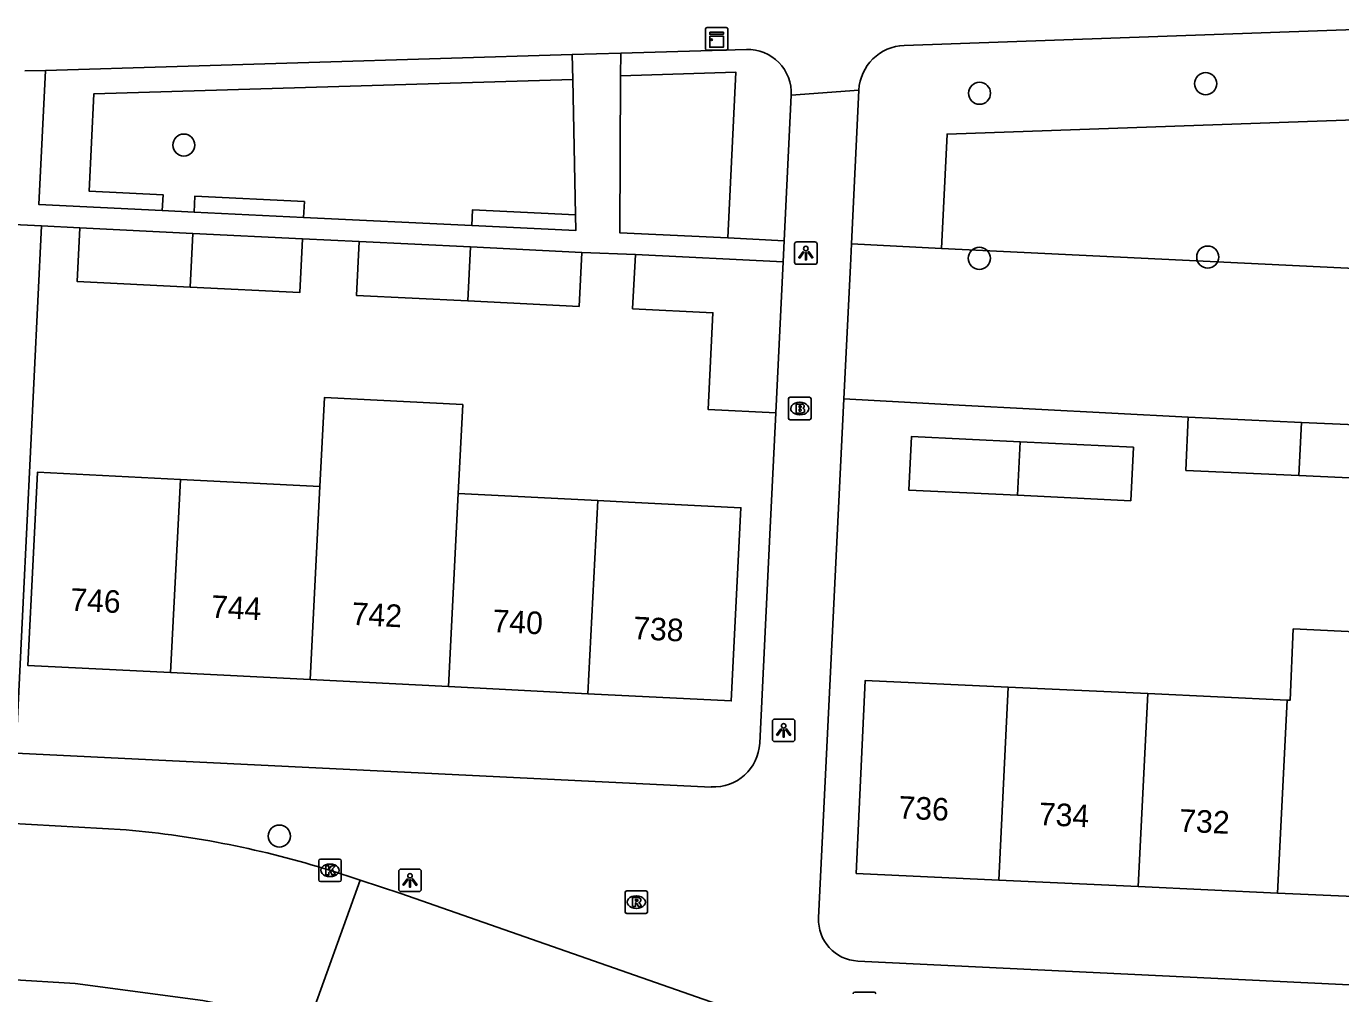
# Model space of a CAD drawing. Extents: x 161253 to 161848, y 384872 to 385383.
# Drawn here: x 161722.7 to 161781, y 385313.9 to 385356.8 of the extents above; entities that cross this region are included whole.
import ezdxf

# ---------------------------------------------------------------- set-up
doc = ezdxf.new("R2010")
doc.units = 0
for name, color, linetype in [('IMGEO_Boom', 7, 'Continuous'), ('IMGEO_Brandkraan', 7, 'Continuous'), ('IMGEO_Groenvoorziening', 7, 'Continuous'), ('IMGEO_Haag', 7, 'Continuous'), ('IMGEO_Kast', 7, 'Continuous'), ('IMGEO_Kolk', 7, 'Continuous'), ('IMGEO_Lichtpunt', 7, 'Continuous'), ('IMGEO_Muur', 7, 'Continuous'), ('IMGEO_Pand', 7, 'Continuous'), ('IMGEO_Pand_nummerreeks', 7, 'Continuous'), ('IMGEO_Rijbaan_lokaal_open', 7, 'Continuous'), ('IMGEO_Rioolput', 7, 'Continuous'), ('IMGEO_Voetpad_open', 7, 'Continuous')]:
    doc.layers.add(name, color=color, linetype=linetype)

msp = doc.modelspace()

# ---------------------------------------------------------------- linework, layer by layer
at = {"layer": 'IMGEO_Boom'}
for centre in [(161774.991, 385354.29), (161764.961, 385353.866), (161729.668, 385351.564), (161775.085, 385346.598), (161764.953, 385346.544), (161733.904, 385320.919)]:
    msp.add_circle(centre, 0.489, dxfattribs=at)
at = {"layer": 'IMGEO_Brandkraan'}
for p, q in [((161756.486, 385339.456), (161756.486, 385340.308)), ((161756.561, 385340.382), (161757.413, 385340.382)), ((161756.974, 385340.162), (161756.999, 385340.162)), ((161757.487, 385340.308), (161757.487, 385339.456)), ((161756.997, 385339.602), (161756.972, 385339.602)), ((161757.413, 385339.382), (161756.561, 385339.382)), ((161759.429, 385314.004), (161760.281, 385314.004))]:
    msp.add_line(p, q, dxfattribs=at)
for points in [[(161756.486, 385339.456), (161756.486, 385340.308)], [(161756.561, 385340.382), (161757.413, 385340.382)], [(161756.834, 385340.082), (161756.834, 385339.682), (161757.047, 385339.682)], [(161757.065, 385340.082), (161756.834, 385340.082)], [(161757.487, 385340.308), (161757.487, 385339.456)], [(161757.013, 385340.001), (161756.959, 385340.001), (161756.959, 385339.925)], [(161756.959, 385339.925), (161757.012, 385339.925)], [(161757.021, 385339.849), (161756.959, 385339.849), (161756.959, 385339.768)], [(161756.959, 385339.768), (161757.021, 385339.768)], [(161757.413, 385339.382), (161756.561, 385339.382)], [(161759.429, 385314.004), (161760.281, 385314.004)]]:
    msp.add_lwpolyline(points, dxfattribs=at)
for centre, radius, start, end in [((161756.563, 385340.306), 0.0765, 91.55205, 178.44795), ((161756.563, 385340.306), 0.0765, 91.55205, 178.44795), ((161757.069, 385339.937), 0.145, 59.4692, 91.53667), ((161757.094, 385339.984), 0.0922, 285.51372, 58.15012), ((161757.411, 385340.306), 0.0765, 1.55205, 88.44795), ((161757.411, 385340.306), 0.0765, 1.55205, 88.44795), ((161757.014, 385339.963), 0.0379, 267.82845, 90.93552), ((161757.022, 385339.808), 0.0404, 269.87594, 90.50774), ((161757.053, 385339.933), 0.251, 268.66757, 293.53466), ((161757.099, 385339.792), 0.105, 301.31148, 78.98903), ((161756.563, 385339.458), 0.0765, 181.55205, 268.44795), ((161756.563, 385339.458), 0.0765, 181.55205, 268.44795), ((161757.411, 385339.458), 0.0765, 271.55205, 358.44795), ((161757.411, 385339.458), 0.0765, 271.55205, 358.44795), ((161759.431, 385313.928), 0.0765, 91.55205, 178.44795), ((161759.431, 385313.928), 0.0765, 91.55205, 178.44795), ((161760.279, 385313.928), 0.0765, 1.55205, 88.44795), ((161760.279, 385313.928), 0.0765, 1.55205, 88.44795)]:
    msp.add_arc(centre, radius, start, end, dxfattribs=at)
for centre, major_axis, ratio, start_param, end_param in [((161756.973, 385339.882), (-0.387, 0.002), 0.722429, 4.712389, 7.853982), ((161756.998, 385339.882), (-0.39, 0.002), 0.717154, 1.570796, 4.712389)]:
    msp.add_ellipse(centre, major_axis=major_axis, ratio=ratio, start_param=start_param, end_param=end_param, dxfattribs=at)
at = {"layer": 'IMGEO_Groenvoorziening'}
for points in [[(161793.503, 385345.516), (161792.985, 385353.084), (161763.52, 385352.051), (161763.273, 385346.984)], [(161763.273, 385346.984), (161759.278, 385347.179)], [(161793.503, 385345.516), (161763.273, 385346.984)], [(161758.943, 385340.315), (161764.054, 385340.038), (161774.222, 385339.495)]]:
    msp.add_lwpolyline(points, dxfattribs=at)
at = {"layer": 'IMGEO_Haag'}
for points in [[(161749.039, 385354.639), (161754.154, 385354.792), (161753.797, 385347.445)], [(161728.711, 385348.665), (161728.745, 385349.364), (161725.466, 385349.523), (161725.682, 385353.843), (161746.921, 385354.476)], [(161734.982, 385348.36), (161735.016, 385349.059), (161730.153, 385349.295), (161730.119, 385348.597)], [(161747.038, 385348.474), (161742.473, 385348.696), (161742.439, 385347.997)]]:
    msp.add_lwpolyline(points, dxfattribs=at)
at = {"layer": 'IMGEO_Kast'}
for p, q in [((161752.803, 385355.852), (161752.803, 385356.693)), ((161752.803, 385356.693), (161752.803, 385355.852)), ((161752.878, 385356.777), (161753.719, 385356.777)), ((161753.719, 385356.777), (161752.878, 385356.777)), ((161753.803, 385356.702), (161753.803, 385355.861)), ((161753.803, 385355.861), (161753.803, 385356.702)), ((161753.728, 385355.777), (161752.887, 385355.777)), ((161752.887, 385355.777), (161753.728, 385355.777))]:
    msp.add_line(p, q, dxfattribs=at)
for points in [[(161752.998, 385356.567), (161753.598, 385356.567), (161753.598, 385356.482), (161752.998, 385356.482), (161752.998, 385356.567)], [(161752.998, 385356.392), (161753.598, 385356.392), (161753.598, 385355.903), (161752.998, 385355.903), (161752.998, 385356.392)]]:
    msp.add_lwpolyline(points, dxfattribs=at)
msp.add_circle((161753.082, 385356.241), 0.0377, dxfattribs=at)
for centre, start, end in [((161752.881, 385356.699), 92.4484, 184.28452), ((161752.881, 385356.699), 92.4484, 184.28452), ((161753.725, 385356.699), 2.4484, 94.28452), ((161753.725, 385356.699), 2.4484, 94.28452), ((161752.881, 385355.855), 182.4484, 274.28452), ((161752.881, 385355.855), 182.4484, 274.28452), ((161753.725, 385355.855), 272.4484, 4.28452), ((161753.725, 385355.855), 272.4484, 4.28452)]:
    msp.add_arc(centre, 0.0779, start, end, dxfattribs=at)
at = {"layer": 'IMGEO_Kolk'}
for p, q in [((161735.65, 385318.976), (161735.65, 385319.828)), ((161735.725, 385319.902), (161736.577, 385319.902)), ((161736.138, 385319.682), (161736.163, 385319.682)), ((161736.651, 385319.828), (161736.651, 385318.976)), ((161736.161, 385319.122), (161736.136, 385319.122)), ((161736.577, 385318.902), (161735.725, 385318.902))]:
    msp.add_line(p, q, dxfattribs=at)
for points in [[(161735.65, 385318.976), (161735.65, 385319.828)], [(161735.725, 385319.902), (161736.577, 385319.902)], [(161736.651, 385319.828), (161736.651, 385318.976)], [(161735.971, 385319.602), (161736.094, 385319.602), (161736.094, 385319.451), (161736.224, 385319.602), (161736.388, 385319.602), (161736.242, 385319.451), (161736.395, 385319.202), (161736.243, 385319.202), (161736.158, 385319.366), (161736.094, 385319.299), (161736.094, 385319.202), (161735.971, 385319.202), (161735.971, 385319.602)], [(161736.577, 385318.902), (161735.725, 385318.902)]]:
    msp.add_lwpolyline(points, dxfattribs=at)
for centre, start, end in [((161735.727, 385319.826), 91.55205, 178.44795), ((161735.727, 385319.826), 91.55205, 178.44795), ((161736.575, 385319.826), 1.55205, 88.44795), ((161736.575, 385319.826), 1.55205, 88.44795), ((161735.727, 385318.978), 181.55205, 268.44795), ((161735.727, 385318.978), 181.55205, 268.44795), ((161736.575, 385318.978), 271.55205, 358.44795), ((161736.575, 385318.978), 271.55205, 358.44795)]:
    msp.add_arc(centre, 0.0765, start, end, dxfattribs=at)
for centre, major_axis, ratio, start_param, end_param in [((161736.137, 385319.402), (-0.387, 0.002), 0.722429, 4.712389, 7.853982), ((161736.162, 385319.402), (-0.39, 0.002), 0.717154, 1.570796, 4.712389)]:
    msp.add_ellipse(centre, major_axis=major_axis, ratio=ratio, start_param=start_param, end_param=end_param, dxfattribs=at)
at = {"layer": 'IMGEO_Lichtpunt'}
for p, q in [((161756.759, 385347.179), (161756.759, 385346.372)), ((161756.759, 385347.179), (161756.759, 385346.372)), ((161757.661, 385347.274), (161756.853, 385347.274)), ((161757.661, 385347.274), (161756.853, 385347.274)), ((161757.755, 385346.372), (161757.755, 385347.179)), ((161757.755, 385346.372), (161757.755, 385347.179)), ((161756.853, 385346.278), (161757.661, 385346.278)), ((161756.853, 385346.278), (161757.661, 385346.278)), ((161756.676, 385326.109), (161755.868, 385326.109)), ((161756.676, 385326.109), (161755.868, 385326.109)), ((161755.774, 385326.014), (161755.774, 385325.207)), ((161755.774, 385326.014), (161755.774, 385325.207)), ((161756.77, 385325.207), (161756.77, 385326.014)), ((161756.77, 385325.207), (161756.77, 385326.014)), ((161755.868, 385325.113), (161756.676, 385325.113)), ((161755.868, 385325.113), (161756.676, 385325.113)), ((161739.2, 385319.363), (161739.2, 385318.556)), ((161739.2, 385319.363), (161739.2, 385318.556)), ((161740.102, 385319.458), (161739.294, 385319.458)), ((161740.102, 385319.458), (161739.294, 385319.458)), ((161740.196, 385318.556), (161740.196, 385319.363)), ((161740.196, 385318.556), (161740.196, 385319.363)), ((161739.294, 385318.462), (161740.102, 385318.462)), ((161739.294, 385318.462), (161740.102, 385318.462))]:
    msp.add_line(p, q, dxfattribs=at)
for points in [[(161757.133, 385346.843), (161757.172, 385346.815), (161756.984, 385346.553), (161756.946, 385346.58), (161757.133, 385346.843)], [(161757.235, 385346.795), (161757.282, 385346.795), (161757.282, 385346.473), (161757.235, 385346.473), (161757.235, 385346.795)], [(161757.345, 385346.815), (161757.383, 385346.842), (161757.57, 385346.58), (161757.531, 385346.552), (161757.345, 385346.815)], [(161756.148, 385325.678), (161756.187, 385325.65), (161755.999, 385325.388), (161755.961, 385325.415), (161756.148, 385325.678)], [(161756.25, 385325.63), (161756.297, 385325.63), (161756.297, 385325.308), (161756.25, 385325.308), (161756.25, 385325.63)], [(161756.36, 385325.65), (161756.398, 385325.677), (161756.585, 385325.415), (161756.546, 385325.387), (161756.36, 385325.65)], [(161739.574, 385319.027), (161739.613, 385318.999), (161739.425, 385318.737), (161739.387, 385318.764), (161739.574, 385319.027)], [(161739.676, 385318.979), (161739.723, 385318.979), (161739.723, 385318.657), (161739.676, 385318.657), (161739.676, 385318.979)], [(161739.786, 385318.999), (161739.824, 385319.026), (161740.011, 385318.764), (161739.972, 385318.736), (161739.786, 385318.999)]]:
    msp.add_lwpolyline(points, dxfattribs=at)
for centre in [(161757.258, 385346.977), (161756.273, 385325.812), (161739.699, 385319.161)]:
    msp.add_circle(centre, 0.0994, dxfattribs=at)
for centre, start, end in [((161756.853, 385347.179), 90, 180), ((161756.853, 385347.179), 90, 180), ((161757.661, 385347.179), 0, 90), ((161757.661, 385347.179), 0, 90), ((161756.853, 385346.372), 180, 270), ((161756.853, 385346.372), 180, 270), ((161757.661, 385346.372), 270, 0), ((161757.661, 385346.372), 270, 360), ((161755.868, 385326.014), 90, 180), ((161755.868, 385326.014), 90, 180), ((161756.676, 385326.014), 0, 90), ((161756.676, 385326.014), 0, 90), ((161755.868, 385325.207), 180, 270), ((161755.868, 385325.207), 180, 270), ((161756.676, 385325.207), 270, 0), ((161756.676, 385325.207), 270, 360), ((161739.294, 385319.363), 90, 180), ((161739.294, 385319.363), 90, 180), ((161740.102, 385319.363), 0, 90), ((161740.102, 385319.363), 0, 90), ((161739.294, 385318.556), 180, 270), ((161739.294, 385318.556), 180, 270), ((161740.102, 385318.556), 270, 0), ((161740.102, 385318.556), 270, 360)]:
    msp.add_arc(centre, 0.0946, start, end, dxfattribs=at)
at = {"layer": 'IMGEO_Muur'}
msp.add_lwpolyline([(161755.924, 385339.692), (161755.662, 385334.299)], dxfattribs=at)
at = {"layer": 'IMGEO_Pand'}
for points in [[(161729.948, 385345.271), (161724.933, 385345.521), (161725.052, 385347.902)], [(161725.052, 385347.902), (161730.069, 385347.651)], [(161729.948, 385345.271), (161730.069, 385347.651)], [(161730.069, 385347.651), (161734.933, 385347.408)], [(161734.933, 385347.408), (161734.814, 385345.028), (161729.948, 385345.271)], [(161742.269, 385344.654), (161737.321, 385344.901), (161737.441, 385347.294)], [(161737.441, 385347.294), (161742.39, 385347.047)], [(161742.269, 385344.654), (161742.39, 385347.047)], [(161747.316, 385346.801), (161747.197, 385344.408), (161742.269, 385344.654)], [(161742.39, 385347.047), (161747.316, 385346.801)], [(161755.924, 385339.692), (161752.927, 385339.838), (161753.136, 385344.129), (161749.573, 385344.309), (161749.695, 385346.715)], [(161749.695, 385346.715), (161756.248, 385346.384)], [(161756.248, 385346.384), (161755.924, 385339.692)], [(161741.837, 385336.115), (161742.036, 385340.057), (161735.9, 385340.367), (161735.701, 385336.425)], [(161779.117, 385336.914), (161774.115, 385337.14), (161774.222, 385339.495)], [(161774.222, 385339.495), (161779.237, 385339.268)], [(161779.237, 385339.268), (161779.117, 385336.914)], [(161786.764, 385338.926), (161786.658, 385336.573), (161783.93, 385336.696), (161779.117, 385336.914)], [(161779.237, 385339.268), (161784.036, 385339.05)], [(161766.643, 385336.034), (161761.825, 385336.265), (161761.939, 385338.64), (161766.758, 385338.409)], [(161766.758, 385338.409), (161771.784, 385338.168), (161771.67, 385335.793), (161766.643, 385336.034)], [(161766.758, 385338.409), (161766.643, 385336.034)], [(161729.078, 385328.172), (161722.742, 385328.493), (161722.995, 385333.487), (161723.176, 385337.059), (161729.514, 385336.738)], [(161729.078, 385328.172), (161729.514, 385336.738)], [(161729.514, 385336.738), (161735.701, 385336.425)], [(161735.701, 385336.425), (161735.266, 385327.859)], [(161741.404, 385327.549), (161741.837, 385336.115)], [(161741.837, 385336.115), (161748.024, 385335.802)], [(161748.024, 385335.802), (161749.388, 385335.733), (161754.381, 385335.48), (161753.948, 385326.914), (161747.592, 385327.236)], [(161747.592, 385327.236), (161748.024, 385335.802)], [(161778.178, 385318.394), (161781.911, 385318.22), (161781.826, 385316.4), (161788.498, 385316.088), (161789.079, 385328.549), (161783.08, 385328.829), (161783.131, 385329.911), (161778.88, 385330.109), (161778.733, 385326.946), (161778.612, 385326.952)], [(161735.266, 385327.859), (161729.078, 385328.172)], [(161735.266, 385327.859), (161741.404, 385327.549)], [(161766.234, 385327.529), (161759.894, 385327.824), (161759.495, 385319.264), (161765.822, 385318.969)], [(161747.592, 385327.236), (161741.404, 385327.549)], [(161766.234, 385327.529), (161765.822, 385318.969)], [(161772.422, 385327.24), (161766.234, 385327.529)], [(161772.422, 385327.24), (161772, 385318.682)], [(161778.612, 385326.952), (161772.422, 385327.24)], [(161778.612, 385326.952), (161778.178, 385318.394)], [(161765.822, 385318.969), (161772, 385318.682)], [(161772, 385318.682), (161778.178, 385318.394)]]:
    msp.add_lwpolyline(points, dxfattribs=at)
at = {"layer": 'IMGEO_Rijbaan_lokaal_open'}
for points in [[(161692.318, 385323.006), (161721.855, 385321.499), (161727.107, 385321.198)], [(161736.151, 385319.402), (161737.495, 385318.967)], [(161735.132, 385312.431), (161737.495, 385318.967)], [(161737.495, 385318.967), (161739.3, 385318.374), (161757.612, 385311.967), (161759.283, 385311.353)], [(161735.132, 385312.431), (161734.373, 385312.669), (161731.466, 385313.432), (161730.509, 385313.623), (161724.841, 385314.378), (161721.935, 385314.567), (161720.287, 385314.65), (161717.671, 385314.779), (161691.971, 385316.06)]]:
    msp.add_lwpolyline(points, dxfattribs=at)
msp.add_arc((161723.296, 385278.338), 43.029, 72.61737, 84.91875, dxfattribs=at)
at = {"layer": 'IMGEO_Rioolput'}
for p, q in [((161749.314, 385318.492), (161750.166, 385318.492)), ((161749.239, 385317.566), (161749.239, 385318.418)), ((161749.727, 385318.272), (161749.752, 385318.272)), ((161750.24, 385318.418), (161750.24, 385317.566)), ((161750.166, 385317.492), (161749.314, 385317.492)), ((161749.75, 385317.712), (161749.725, 385317.712))]:
    msp.add_line(p, q, dxfattribs=at)
for points in [[(161749.314, 385318.492), (161750.166, 385318.492)], [(161749.239, 385317.566), (161749.239, 385318.418)], [(161749.828, 385318.19), (161749.576, 385318.192), (161749.576, 385317.792)], [(161749.576, 385317.792), (161749.7, 385317.792), (161749.7, 385317.954), (161749.711, 385317.954)], [(161749.754, 385318.111), (161749.7, 385318.111), (161749.7, 385318.03)], [(161749.7, 385318.03), (161749.752, 385318.03)], [(161749.758, 385317.925), (161749.829, 385317.792), (161749.969, 385317.792), (161749.904, 385317.918)], [(161750.24, 385318.418), (161750.24, 385317.566)], [(161750.166, 385317.492), (161749.314, 385317.492)]]:
    msp.add_lwpolyline(points, dxfattribs=at)
for centre, radius, start, end in [((161749.316, 385318.416), 0.0765, 91.55205, 178.44795), ((161749.316, 385318.416), 0.0765, 91.55205, 178.44795), ((161750.164, 385318.416), 0.0765, 1.55205, 88.44795), ((161750.164, 385318.416), 0.0765, 1.55205, 88.44795), ((161749.71, 385317.901), 0.0533, 26.02933, 88.69889), ((161749.736, 385318.219), 0.19, 274.7715, 282.96867), ((161749.76, 385318.015), 0.0964, 77.00612, 93.18647), ((161749.774, 385318.072), 0.0378, 276.66336, 79.67722), ((161749.827, 385318.08), 0.109, 350.36119, 89.41601), ((161749.825, 385318.08), 0.112, 277.58423, 350.98172), ((161749.809, 385317.865), 0.108, 29.51342, 73.79051), ((161749.316, 385317.568), 0.0765, 181.55205, 268.44795), ((161749.316, 385317.568), 0.0765, 181.55205, 268.44795), ((161750.164, 385317.568), 0.0765, 271.55205, 358.44795), ((161750.164, 385317.568), 0.0765, 271.55205, 358.44795)]:
    msp.add_arc(centre, radius, start, end, dxfattribs=at)
for centre, major_axis, ratio, start_param, end_param in [((161749.726, 385317.992), (-0.387, 0.002), 0.722429, 4.712389, 7.853982), ((161749.751, 385317.992), (-0.39, 0.002), 0.717154, 1.570796, 4.712389)]:
    msp.add_ellipse(centre, major_axis=major_axis, ratio=ratio, start_param=start_param, end_param=end_param, dxfattribs=at)
at = {"layer": 'IMGEO_Voetpad_open'}
for points in [[(161761.623, 385355.987), (161793.707, 385357.113)], [(161749.044, 385355.64), (161754.62, 385355.806)], [(161723.531, 385354.879), (161746.899, 385355.576)], [(161746.899, 385355.576), (161749.044, 385355.64)], [(161746.921, 385354.476), (161746.899, 385355.576)], [(161749.044, 385355.64), (161749.039, 385354.639)], [(161722.618, 385354.852), (161723.531, 385354.879)], [(161723.531, 385354.879), (161723.234, 385348.931), (161728.711, 385348.665)], [(161749.039, 385354.639), (161749.005, 385347.678), (161753.797, 385347.445)], [(161747.038, 385348.474), (161746.921, 385354.476)], [(161756.608, 385353.777), (161756.294, 385347.324)], [(161759.61, 385354.002), (161756.608, 385353.777)], [(161759.278, 385347.179), (161759.61, 385354.002)], [(161728.711, 385348.665), (161730.119, 385348.597)], [(161730.119, 385348.597), (161734.982, 385348.36)], [(161734.982, 385348.36), (161742.439, 385347.997)], [(161742.439, 385347.997), (161747.052, 385347.773), (161747.038, 385348.474)], [(161723.352, 385347.985), (161722.12, 385348.045)], [(161722.21, 385324.594), (161723.352, 385347.985)], [(161725.052, 385347.902), (161723.352, 385347.985)], [(161737.441, 385347.294), (161734.933, 385347.408)], [(161753.797, 385347.445), (161756.294, 385347.324)], [(161756.294, 385347.324), (161756.248, 385346.384)], [(161758.943, 385340.315), (161759.231, 385346.211), (161759.278, 385347.179)], [(161749.695, 385346.715), (161747.316, 385346.801)], [(161757.822, 385317.293), (161758.943, 385340.315)], [(161755.924, 385339.692), (161755.662, 385334.299), (161755.21, 385325.045)], [(161753.061, 385323.097), (161722.21, 385324.594)], [(161787.504, 385314.033), (161759.56, 385315.378)]]:
    msp.add_lwpolyline(points, dxfattribs=at)
for centre, radius, start, end in [((161754.675, 385353.871), 1.936, 357.21507, 91.61538), ((161761.695, 385353.901), 2.087, 91.96792, 177.22955), ((161753.161, 385325.146), 2.051, 267.19239, 357.19022), ((161759.649, 385317.205), 1.829, 177.22707, 267.22492)]:
    msp.add_arc(centre, radius, start, end, dxfattribs=at)

# ---------------------------------------------------------------- texts
at = {"layer": 'IMGEO_Pand_nummerreeks'}
for s, rotation, p in [('746', 357.10335, (161724.613, 385330.921)), ('744', 357.10335, (161730.854, 385330.606)), ('742', 357.10083, (161737.093, 385330.29)), ('740', 357.10335, (161743.34, 385329.974)), ('738', 357.10335, (161749.581, 385329.658)), ('736', 357.33387, (161761.349, 385321.701)), ('734', 357.33387, (161767.576, 385321.411)), ('732', 357.33387, (161773.801, 385321.121))]:
    msp.add_text(s, height=1, rotation=rotation, dxfattribs=at).set_placement(p)

doc.saveas('drawing.dxf')
